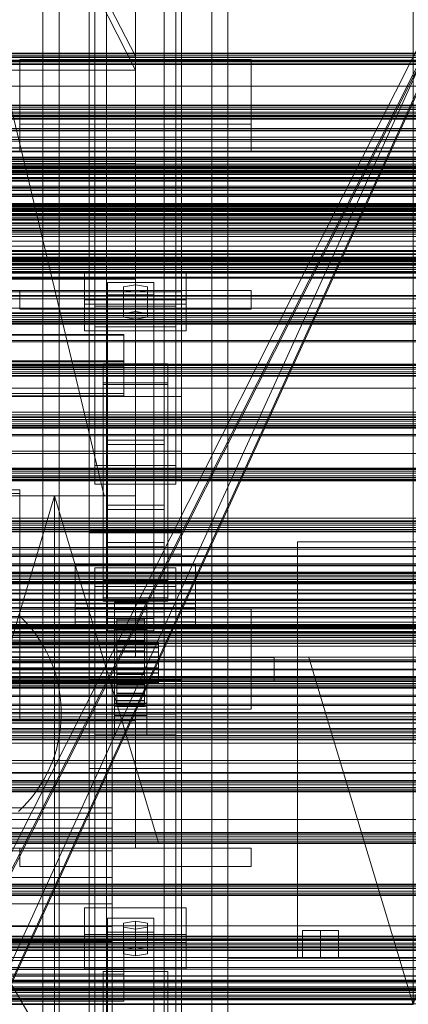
# Model space of a CAD drawing. Header units: millimetres. Extents: x -4738 to 65662, y -68080 to 6847.
# Tile 288 of 656: x 380 to 548, y -34900 to -34474. Entities that reach past the tile are written whole.
import ezdxf

# ---------------------------------------------------------------- set-up
doc = ezdxf.new("R2010")
doc.units = ezdxf.units.MM
for name, color, linetype, lineweight in [('COTAS_O', 1, 'Continuous', 0), ('COTAS_P', 1, 'Continuous', 0), ('frontal_briquetadora', 7, 'Continuous', 0), ('frontal_C01', 7, 'Continuous', 0), ('frontal_C02', 7, 'Continuous', 0), ('frontal_C03', 7, 'Continuous', 0), ('frontal_C05', 7, 'Continuous', 0), ('frontal_mezcladora', 7, 'Continuous', 0), ('frontal_secador', 7, 'Continuous', 0), ('frontal_tolva', 7, 'Continuous', 0), ('frontal_tolva-C01', 7, 'Continuous', 0)]:
    doc.layers.add(name, color=color, linetype=linetype, lineweight=lineweight)
doc.dimstyles.new('R19_100', dxfattribs={"dimtxt": 250, "dimasz": 150, "dimexe": 150, "dimexo": 80, "dimgap": 100, "dimtad": 1, "dimtih": 1, "dimtoh": 1, "dimdsep": 46, "dimcen": 0.09, "dimadec": 0, "dimazin": 0, "dimtfac": 1, "dimtdec": 4, "dimtofl": 0, "dimtmove": 0, "dimatfit": 3, "dimfxl": 1, "dimtolj": 1, "dimtzin": 0, "dimarcsym": 0})

# ---------------------------------------------------------------- blocks, each defined once
blk = doc.blocks.new('DIM_R30_49')
at = {"layer": 'COTAS_P'}
for p, q in [((-150, -32300), (550, -32300)), ((550, -32300), (505, -32450)), ((550, -34900), (550, -32300)), ((550, -32300), (595, -32450)), ((550, -34900), (505, -34750)), ((550, -34900), (595, -34750)), ((-150, -34900), (550, -34900))]:
    blk.add_line(p, q, dxfattribs=at)
blk.add_text('2600 P', height=250, rotation=90, dxfattribs=at).set_placement((450, -33600))
blk = doc.blocks.new('DIM_R30_52')
at = {"layer": 'COTAS_O'}
for p, q in [((-650, -34200), (-500, -34155)), ((650, -34200), (500, -34155)), ((-650, -34900), (-650, -34200)), ((-650, -34200), (650, -34200)), ((-650, -34200), (-500, -34245)), ((650, -34200), (500, -34245)), ((650, -34900), (650, -34200))]:
    blk.add_line(p, q, dxfattribs=at)
blk.add_text('1300 O', height=250, dxfattribs=at).set_placement((0, -34100))
blk = doc.blocks.new('DIM_R30_57')
at = {"layer": 'COTAS_P'}
for p, q in [((-305, -34680), (395, -34680)), ((395, -34680), (350, -34830)), ((395, -36000), (395, -34680)), ((395, -34680), (440, -34830)), ((395, -36000), (350, -35850)), ((395, -36000), (440, -35850)), ((-305, -36000), (395, -36000))]:
    blk.add_line(p, q, dxfattribs=at)
blk.add_text('1320 P', height=250, rotation=90, dxfattribs=at).set_placement((295, -35340))

msp = doc.modelspace()

# ---------------------------------------------------------------- linework, layer by layer
at = {"layer": 'frontal_briquetadora'}
for p, q in [((210, -33820), (416.55, -34680)), ((430, -34680), (430, -33820)), ((210, -34060), (430, -34490)), ((210, -34060), (430, -34496)), ((430, -34060), (430, -34490)), ((430, -34060), (430, -34496)), ((430, -34680), (430, -34260)), ((430, -34496), (430, -34260)), ((430, -34680), (430, -34305)), ((430, -34305), (430, -34496)), ((430, -34471), (430, -34680)), ((430, -34471), (430, -34496)), ((430, -34490), (210, -34490)), ((210, -34496), (430, -34496)), ((430, -34496), (430, -34680)), ((210, -34680), (416.55, -34680)), ((210, -34680), (430, -34680)), ((320, -34680), (430, -34680)), ((416.55, -34680), (430, -34680)), ((430, -34736), (430, -34680)), ((210, -34736), (430, -34736)), ((320, -34736), (430, -34736)), ((430, -34750), (430, -34736)), ((430, -34750), (490, -34750)), ((490, -34760), (490, -34750)), ((-490, -34760), (490, -34760)), ((320, -34760), (490, -34760)), ((410, -34760), (420, -34760)), ((410, -34940), (410, -34760)), ((420, -34940), (420, -34760))]:
    msp.add_line(p, q, dxfattribs=at)
at = {"layer": 'frontal_C01'}
for p, q in [((417.5, -34657.873), (417.5, -34055.074)), ((442.5, -34055.074), (442.5, -34657.873)), ((417.5, -34684.054), (417.5, -34081.254)), ((442.5, -34684.054), (442.5, -34081.254)), ((410, -34646.889), (410, -34323.351)), ((450, -34323.351), (450, -34646.889)), ((410, -34695.038), (410, -34371.499)), ((410, -34695.982), (410, -34372.443)), ((450, -34695.038), (450, -34371.499)), ((450, -34372.443), (450, -34695.982)), ((412.5, -34666.919), (412.5, -34387.659)), ((447.5, -34387.659), (447.5, -34666.919)), ((412.5, -34675.008), (412.5, -34395.747)), ((447.5, -34675.008), (447.5, -34395.747)), ((410, -34734.501), (410, -34410.962)), ((450, -34734.501), (450, -34410.962)), ((380, -34519.343), (380, -34491.345)), ((380, -34491.345), (480, -34491.345)), ((380, -34531.343), (380, -34491.345)), ((480, -34491.345), (480, -34519.343)), ((480, -34491.345), (480, -34531.343)), ((480, -34519.343), (380, -34519.343)), ((380, -34519.343), (380, -34531.343)), ((480, -34531.343), (480, -34519.343)), ((430, -34531.343), (-430, -34531.343)), ((380, -34531.343), (480, -34531.343)), ((430, -34531.343), (430, -34536.343)), ((430, -34536.343), (-430, -34536.343)), ((430, -34536.343), (430, -34586.343)), ((446.358, -35009.677), (186.358, -34569.677)), ((430, -34586.343), (-430, -34586.343)), ((408, -34597.189), (408, -34583.709)), ((408, -34583.709), (452, -34583.709)), ((408, -34595.264), (408, -34583.709)), ((430, -34586.343), (430, -34591.343)), ((452, -34583.709), (452, -34597.189)), ((452, -34583.709), (452, -34595.264)), ((418, -34593.145), (418, -34587.753)), ((418, -34587.753), (438, -34587.753)), ((418, -34733.054), (418, -34587.753)), ((430, -34588.831), (424.804, -34589.64)), ((424.804, -34589.64), (424.804, -34591.258)), ((424.804, -34601.196), (424.804, -34589.64)), ((435.196, -34589.64), (430, -34588.831)), ((430, -34600.387), (430, -34588.831)), ((435.196, -34591.258), (435.196, -34589.64)), ((435.196, -34601.196), (435.196, -34589.64)), ((438, -34587.753), (438, -34593.145)), ((438, -34587.753), (438, -34733.054)), ((430, -34591.343), (-430, -34591.343)), ((380, -34591.343), (480, -34591.343)), ((380, -34599.343), (380, -34591.343)), ((438, -34593.145), (418, -34593.145)), ((418, -34593.145), (418, -34738.446)), ((424.804, -34591.258), (430, -34592.067)), ((424.804, -34602.813), (424.804, -34591.258)), ((430, -34592.067), (435.196, -34591.258)), ((430, -34592.067), (430, -34603.622)), ((435.196, -34602.813), (435.196, -34591.258)), ((438, -34738.446), (438, -34593.145)), ((480, -34599.343), (480, -34591.343)), ((452, -34595.264), (408, -34595.264)), ((408, -34595.264), (408, -34608.745)), ((452, -34597.189), (408, -34597.189)), ((408, -34597.189), (408, -34608.745)), ((452, -34608.745), (452, -34595.264)), ((452, -34608.745), (452, -34597.189)), ((380, -34599.343), (480, -34599.343)), ((390, -34599.343), (397, -34599.343)), ((390, -35975), (390, -34599.343)), ((397, -35975), (397, -34599.343)), ((397, -34599.343), (463, -34599.343)), ((424.804, -34601.196), (430, -34600.387)), ((424.804, -34602.813), (424.804, -34601.196)), ((430, -34603.622), (424.804, -34602.813)), ((430, -34600.387), (435.196, -34601.196)), ((435.196, -34602.813), (430, -34603.622)), ((435.196, -34601.196), (435.196, -34602.813)), ((463, -34599.343), (470, -34599.343)), ((463, -35975), (463, -34599.343)), ((470, -35975), (470, -34599.343)), ((-425, -34610.606), (425, -34610.606)), ((408, -34608.745), (452, -34608.745)), ((425, -34610.606), (425, -34624.302)), ((425, -34610.606), (425, -34622.162)), ((425, -34622.162), (-425, -34622.162)), ((425, -34624.302), (-425, -34624.302)), ((416, -34631.128), (416, -34623.04)), ((416, -34623.04), (444, -34623.04)), ((416, -34716.011), (416, -34623.04)), ((425, -34635.858), (425, -34622.162)), ((425, -34635.858), (425, -34624.302)), ((444, -34623.04), (444, -34631.128)), ((444, -34623.04), (444, -34716.011)), ((444, -34631.128), (416, -34631.128)), ((416, -34631.128), (416, -34724.099)), ((444, -34724.099), (444, -34631.128)), ((-425, -34635.858), (425, -34635.858)), ((450, -34646.889), (410, -34646.889)), ((410, -34646.889), (410, -34695.038)), ((410, -34970.428), (410, -34646.889)), ((450, -34695.038), (450, -34646.889)), ((450, -34646.889), (450, -34970.428)), ((442.5, -34655.973), (417.5, -34655.973)), ((417.5, -34655.973), (417.5, -34685.954)), ((417.5, -34700.251), (417.5, -34655.973)), ((417.5, -34684.054), (417.5, -34657.873)), ((417.5, -34657.873), (442.5, -34657.873)), ((442.5, -34685.954), (442.5, -34655.973)), ((442.5, -34655.973), (442.5, -34700.251)), ((442.5, -34657.873), (442.5, -34684.054)), ((-450, -34660.756), (450, -34660.756)), ((450, -34660.756), (450, -34671.541)), ((450, -34660.756), (450, -34694.46)), ((447.5, -34666.919), (412.5, -34666.919)), ((412.5, -34666.919), (412.5, -34675.008)), ((447.5, -34675.008), (447.5, -34666.919)), ((450, -34671.541), (-450, -34671.541)), ((450, -34705.245), (450, -34671.541)), ((412.5, -34675.008), (447.5, -34675.008)), ((442.5, -34684.054), (417.5, -34684.054)), ((417.5, -34685.954), (442.5, -34685.954)), ((417.5, -34730.232), (417.5, -34685.954)), ((442.5, -34730.232), (442.5, -34685.954)), ((450, -34694.46), (-450, -34694.46)), ((410, -34695.038), (450, -34695.038)), ((410, -35018.576), (410, -34695.038)), ((450, -34695.982), (410, -34695.982)), ((410, -34695.982), (410, -34734.501)), ((410, -35019.521), (410, -34695.982)), ((450, -34705.245), (450, -34694.46)), ((450, -35018.576), (450, -34695.038)), ((450, -34734.501), (450, -34695.982)), ((450, -34695.982), (450, -35019.521)), ((417.5, -34730.232), (417.5, -34700.251)), ((417.5, -34700.251), (442.5, -34700.251)), ((442.5, -34700.251), (442.5, -34730.232)), ((-450, -34705.245), (450, -34705.245)), ((442.5, -34702.151), (417.5, -34702.151)), ((417.5, -34702.151), (417.5, -34728.332)), ((417.5, -35304.951), (417.5, -34702.151)), ((442.5, -34728.332), (442.5, -34702.151)), ((442.5, -34702.151), (442.5, -35304.951)), ((404, -34726.757), (404, -34709.501)), ((404, -34709.501), (456, -34709.501)), ((404, -34717.205), (404, -34709.501)), ((456, -34709.501), (456, -34726.757)), ((456, -34709.501), (456, -34717.205)), ((412.5, -34719.286), (412.5, -34711.197)), ((412.5, -34711.197), (447.5, -34711.197)), ((412.5, -34990.458), (412.5, -34711.197)), ((447.5, -34711.197), (447.5, -34719.286)), ((447.5, -34711.197), (447.5, -34990.458)), ((456, -34717.205), (404, -34717.205)), ((404, -34717.205), (404, -34734.46)), ((444, -34716.011), (416, -34716.011)), ((416, -34716.011), (416, -34724.099)), ((444, -34724.099), (444, -34716.011)), ((456, -34734.46), (456, -34717.205)), ((447.5, -34719.286), (412.5, -34719.286)), ((412.5, -34998.546), (412.5, -34719.286)), ((447.5, -34998.546), (447.5, -34719.286)), ((456, -34726.757), (404, -34726.757)), ((404, -34726.757), (404, -34734.46)), ((416, -34724.099), (444, -34724.099)), ((421, -34729.202), (421, -34725.966)), ((421, -34725.966), (435, -34725.966)), ((421, -34766.411), (421, -34725.966)), ((435, -34725.966), (435, -34729.202)), ((435, -34725.966), (435, -34766.411)), ((456, -34734.46), (456, -34726.757)), ((417.5, -34728.332), (442.5, -34728.332)), ((417.5, -35331.131), (417.5, -34728.332)), ((442.5, -34730.232), (417.5, -34730.232)), ((435, -34729.202), (421, -34729.202)), ((421, -34729.202), (421, -34769.646)), ((435, -34769.646), (435, -34729.202)), ((442.5, -35331.131), (442.5, -34728.332)), ((404, -34734.46), (456, -34734.46)), ((410, -34734.501), (450, -34734.501)), ((410, -35058.04), (410, -34734.501)), ((438, -34733.054), (418, -34733.054)), ((418, -34733.054), (418, -34738.446)), ((421, -34737.829), (421, -34734.594)), ((421, -34734.594), (435, -34734.594)), ((421, -34775.039), (421, -34734.594)), ((422, -34743.121), (422, -34733.121)), ((422, -34733.121), (422, -34733.714)), ((422, -34733.121), (434, -34733.121)), ((422, -34733.824), (422, -34733.121)), ((422, -34743.401), (422, -34733.714)), ((422, -34733.714), (422, -34735.56)), ((422, -34733.714), (434, -34733.714)), ((422, -34743.453), (422, -34733.824)), ((422, -34733.824), (434, -34733.824)), ((422, -34735.773), (422, -34733.824)), ((434, -34733.714), (434, -34733.121)), ((434, -34733.121), (434, -34743.121)), ((434, -34733.121), (434, -34733.824)), ((434, -34735.56), (434, -34733.714)), ((434, -34733.714), (434, -34743.401)), ((434, -34733.824), (434, -34743.453)), ((434, -34733.824), (434, -34735.773)), ((435, -34734.594), (435, -34737.829)), ((435, -34734.594), (435, -34775.039)), ((438, -34738.446), (438, -34733.054)), ((450, -35058.04), (450, -34734.501)), ((418, -34738.446), (438, -34738.446)), ((435, -34737.829), (421, -34737.829)), ((421, -34737.829), (421, -34778.274)), ((422, -34744.276), (422, -34735.56)), ((422, -34735.56), (422, -34738.536)), ((422, -34735.56), (434, -34735.56)), ((422, -34744.377), (422, -34735.773)), ((422, -34735.773), (434, -34735.773)), ((422, -34738.836), (422, -34735.773)), ((422, -34745.685), (422, -34738.536)), ((422, -34738.536), (422, -34742.437)), ((422, -34738.536), (434, -34738.536)), ((422, -34745.828), (422, -34738.836)), ((422, -34738.836), (434, -34738.836)), ((422, -34742.805), (422, -34738.836)), ((434, -34738.536), (434, -34735.56)), ((434, -34735.56), (434, -34744.276)), ((434, -34735.773), (434, -34744.377)), ((434, -34735.773), (434, -34738.836)), ((434, -34742.437), (434, -34738.536)), ((434, -34738.536), (434, -34745.685)), ((434, -34738.836), (434, -34745.828)), ((434, -34738.836), (434, -34742.805)), ((435, -34778.274), (435, -34737.829)), ((-440, -34743.121), (440, -34743.121)), ((-440, -34743.401), (440, -34743.401)), ((-440, -34743.453), (440, -34743.453)), ((422, -34747.533), (422, -34742.437)), ((422, -34742.437), (422, -34746.997)), ((422, -34742.437), (434, -34742.437)), ((422, -34747.708), (422, -34742.805)), ((422, -34742.805), (434, -34742.805)), ((422, -34747.408), (422, -34742.805)), ((422, -34743.401), (422, -34743.121)), ((434, -34743.121), (422, -34743.121)), ((422, -34743.121), (422, -34743.453)), ((422, -34744.276), (422, -34743.401)), ((434, -34743.401), (422, -34743.401)), ((434, -34743.453), (422, -34743.453)), ((422, -34743.453), (422, -34744.377)), ((434, -34746.997), (434, -34742.437)), ((434, -34742.437), (434, -34747.533)), ((434, -34742.805), (434, -34747.708)), ((434, -34742.805), (434, -34747.408)), ((434, -34743.121), (434, -34743.401)), ((434, -34743.453), (434, -34743.121)), ((434, -34743.401), (434, -34744.276)), ((434, -34744.377), (434, -34743.453)), ((440, -34743.401), (440, -34743.121)), ((440, -34743.121), (440, -34743.453)), ((440, -34744.276), (440, -34743.401)), ((440, -34743.453), (440, -34744.377)), ((-440, -34744.276), (440, -34744.276)), ((-440, -34744.377), (440, -34744.377)), ((-440, -34745.685), (440, -34745.685)), ((-440, -34745.828), (440, -34745.828)), ((-440, -34747.533), (440, -34747.533)), ((-440, -34747.708), (440, -34747.708)), ((422, -34745.685), (422, -34744.276)), ((434, -34744.276), (422, -34744.276)), ((434, -34744.377), (422, -34744.377)), ((422, -34744.377), (422, -34745.828)), ((422, -34747.533), (422, -34745.685)), ((434, -34745.685), (422, -34745.685)), ((434, -34745.828), (422, -34745.828)), ((422, -34745.828), (422, -34747.708)), ((422, -34746.997), (422, -34749.694)), ((434, -34746.997), (422, -34746.997)), ((422, -34746.997), (422, -34751.907)), ((422, -34749.888), (422, -34747.408)), ((422, -34747.408), (434, -34747.408)), ((422, -34752.333), (422, -34747.408)), ((422, -34749.694), (422, -34747.533)), ((434, -34747.533), (422, -34747.533)), ((434, -34747.708), (422, -34747.708)), ((422, -34747.708), (422, -34749.888)), ((434, -34744.276), (434, -34745.685)), ((434, -34745.828), (434, -34744.377)), ((434, -34745.685), (434, -34747.533)), ((434, -34747.708), (434, -34745.828)), ((434, -34749.694), (434, -34746.997)), ((434, -34751.907), (434, -34746.997)), ((434, -34747.408), (434, -34749.888)), ((434, -34747.408), (434, -34752.333)), ((434, -34747.533), (434, -34749.694)), ((434, -34749.888), (434, -34747.708)), ((440, -34745.685), (440, -34744.276)), ((440, -34744.377), (440, -34745.828)), ((440, -34747.533), (440, -34745.685)), ((440, -34745.828), (440, -34747.708)), ((440, -34749.694), (440, -34747.533)), ((440, -34747.708), (440, -34749.888)), ((440, -34749.694), (-440, -34749.694)), ((-440, -34749.888), (440, -34749.888)), ((-440, -34752.019), (440, -34752.019)), ((-440, -34752.221), (440, -34752.221)), ((422, -34749.694), (434, -34749.694)), ((422, -34752.019), (422, -34749.694)), ((434, -34749.888), (422, -34749.888)), ((422, -34749.888), (422, -34752.221)), ((422, -34752.019), (422, -34751.907)), ((422, -34751.907), (422, -34756.832)), ((422, -34751.907), (434, -34751.907)), ((422, -34754.352), (422, -34752.019)), ((434, -34752.019), (422, -34752.019)), ((422, -34752.221), (422, -34752.333)), ((434, -34752.221), (422, -34752.221)), ((422, -34752.221), (422, -34754.547)), ((422, -34752.333), (434, -34752.333)), ((422, -34757.243), (422, -34752.333)), ((434, -34749.694), (434, -34752.019)), ((434, -34752.221), (434, -34749.888)), ((434, -34756.832), (434, -34751.907)), ((434, -34751.907), (434, -34752.019)), ((434, -34752.019), (434, -34754.352)), ((434, -34752.333), (434, -34752.221)), ((434, -34754.547), (434, -34752.221)), ((434, -34752.333), (434, -34757.243)), ((440, -34752.019), (440, -34749.694)), ((440, -34749.888), (440, -34752.221)), ((440, -34754.352), (440, -34752.019)), ((440, -34752.221), (440, -34754.547)), ((-440, -34754.352), (440, -34754.352)), ((-440, -34754.547), (440, -34754.547)), ((-440, -34756.533), (440, -34756.533)), ((-440, -34756.707), (440, -34756.707)), ((422, -34756.533), (422, -34754.352)), ((422, -34754.352), (422, -34756.832)), ((434, -34754.352), (422, -34754.352)), ((422, -34754.547), (422, -34757.243)), ((434, -34754.547), (422, -34754.547)), ((422, -34754.547), (422, -34756.707)), ((422, -34758.412), (422, -34756.533)), ((422, -34756.533), (422, -34761.435)), ((434, -34756.533), (422, -34756.533)), ((422, -34756.707), (422, -34761.804)), ((434, -34756.707), (422, -34756.707)), ((422, -34756.707), (422, -34758.555)), ((434, -34756.832), (434, -34754.352)), ((434, -34754.352), (434, -34756.533)), ((434, -34757.243), (434, -34754.547)), ((434, -34756.707), (434, -34754.547)), ((434, -34761.435), (434, -34756.533)), ((434, -34756.533), (434, -34758.412)), ((434, -34761.804), (434, -34756.707)), ((434, -34758.555), (434, -34756.707)), ((440, -34756.533), (440, -34754.352)), ((440, -34754.547), (440, -34756.707)), ((440, -34758.412), (440, -34756.533)), ((440, -34756.707), (440, -34758.555)), ((-440, -34758.412), (440, -34758.412)), ((-440, -34758.555), (440, -34758.555)), ((-440, -34759.864), (440, -34759.864)), ((-440, -34759.964), (440, -34759.964)), ((-440, -34760.787), (440, -34760.787)), ((-440, -34760.839), (440, -34760.839)), ((422, -34756.832), (422, -34761.435)), ((422, -34756.832), (434, -34756.832)), ((422, -34757.243), (434, -34757.243)), ((422, -34761.804), (422, -34757.243)), ((422, -34759.864), (422, -34758.412)), ((422, -34758.412), (422, -34765.404)), ((434, -34758.412), (422, -34758.412)), ((422, -34758.555), (422, -34765.705)), ((434, -34758.555), (422, -34758.555)), ((422, -34758.555), (422, -34759.964)), ((422, -34760.787), (422, -34759.864)), ((422, -34759.864), (422, -34768.467)), ((434, -34759.864), (422, -34759.864)), ((422, -34759.964), (422, -34768.68)), ((434, -34759.964), (422, -34759.964)), ((422, -34759.964), (422, -34760.839)), ((422, -34761.12), (422, -34760.787)), ((422, -34760.787), (422, -34770.417)), ((434, -34760.787), (422, -34760.787)), ((422, -34760.839), (422, -34770.527)), ((434, -34760.839), (422, -34760.839)), ((422, -34760.839), (422, -34761.12)), ((434, -34761.435), (434, -34756.832)), ((434, -34757.243), (434, -34761.804)), ((434, -34765.404), (434, -34758.412)), ((434, -34758.412), (434, -34759.864)), ((434, -34765.705), (434, -34758.555)), ((434, -34759.964), (434, -34758.555)), ((434, -34768.467), (434, -34759.864)), ((434, -34759.864), (434, -34760.787)), ((434, -34768.68), (434, -34759.964)), ((434, -34760.839), (434, -34759.964)), ((434, -34770.417), (434, -34760.787)), ((434, -34760.787), (434, -34761.12)), ((434, -34770.527), (434, -34760.839)), ((434, -34761.12), (434, -34760.839)), ((440, -34759.864), (440, -34758.412)), ((440, -34758.555), (440, -34759.964)), ((440, -34760.787), (440, -34759.864)), ((440, -34759.964), (440, -34760.839)), ((440, -34761.12), (440, -34760.787)), ((440, -34760.839), (440, -34761.12)), ((-440, -34761.12), (440, -34761.12)), ((421, -34775.655), (421, -34763.252)), ((421, -34763.252), (435, -34763.252)), ((421, -34770.956), (421, -34763.252)), ((422, -34761.12), (422, -34771.119)), ((434, -34761.12), (422, -34761.12)), ((422, -34761.435), (422, -34765.404)), ((422, -34761.435), (434, -34761.435)), ((422, -34761.804), (434, -34761.804)), ((422, -34765.705), (422, -34761.804)), ((434, -34771.119), (434, -34761.12)), ((434, -34765.404), (434, -34761.435)), ((434, -34761.804), (434, -34765.705)), ((435, -34763.252), (435, -34775.655)), ((435, -34763.252), (435, -34770.956)), ((435, -34766.411), (421, -34766.411)), ((421, -34766.411), (421, -34769.646)), ((422, -34765.404), (422, -34768.467)), ((422, -34765.404), (434, -34765.404)), ((422, -34765.705), (434, -34765.705)), ((422, -34768.68), (422, -34765.705)), ((422, -34768.467), (422, -34770.417)), ((422, -34768.467), (434, -34768.467)), ((422, -34768.68), (434, -34768.68)), ((422, -34770.527), (422, -34768.68)), ((434, -34768.467), (434, -34765.404)), ((434, -34765.705), (434, -34768.68)), ((434, -34770.417), (434, -34768.467)), ((434, -34768.68), (434, -34770.527)), ((435, -34769.646), (435, -34766.411)), ((421, -34769.646), (435, -34769.646)), ((435, -34770.956), (421, -34770.956)), ((421, -34770.956), (421, -34783.358)), ((422, -34770.417), (422, -34771.119)), ((422, -34770.417), (434, -34770.417)), ((422, -34770.527), (434, -34770.527)), ((422, -34771.119), (422, -34770.527)), ((422, -34771.119), (434, -34771.119)), ((434, -34771.119), (434, -34770.417)), ((434, -34770.527), (434, -34771.119)), ((435, -34783.358), (435, -34770.956)), ((435, -34775.039), (421, -34775.039)), ((421, -34775.039), (421, -34778.274)), ((435, -34775.655), (421, -34775.655)), ((421, -34775.655), (421, -34783.358)), ((435, -34778.274), (435, -34775.039)), ((435, -34783.358), (435, -34775.655)), ((421, -34778.274), (435, -34778.274)), ((421, -34783.358), (435, -34783.358)), ((-425, -34873.219), (425, -34873.219)), ((425, -34873.219), (425, -34886.916)), ((425, -34873.219), (425, -34884.775)), ((425, -34884.775), (-425, -34884.775)), ((425, -34886.916), (-425, -34886.916)), ((416, -34893.741), (416, -34885.653)), ((416, -34885.653), (444, -34885.653)), ((416, -34980.234), (416, -34885.653)), ((425, -34898.471), (425, -34884.775)), ((425, -34898.471), (425, -34886.916)), ((444, -34885.653), (444, -34893.741)), ((444, -34885.653), (444, -34980.234)), ((444, -34893.741), (416, -34893.741)), ((416, -34893.741), (416, -34988.322)), ((444, -34988.322), (444, -34893.741)), ((-425, -34898.471), (425, -34898.471))]:
    msp.add_line(p, q, dxfattribs=at)
at = {"layer": 'frontal_C02'}
for p, q in [((390, -35975), (390, -33530.372)), ((397, -35975), (397, -33530.372)), ((463, -35975), (463, -33530.372)), ((470, -35975), (470, -33530.372)), ((390, -35975), (390, -34035.57)), ((397, -35975), (397, -34035.57)), ((463, -35975), (463, -34035.57)), ((470, -35975), (470, -34035.57)), ((410, -34578.704), (410, -34221.042)), ((450, -34221.042), (450, -34578.704)), ((410, -34626.431), (410, -34268.769)), ((450, -34626.431), (450, -34268.769)), ((410, -34759.774), (410, -34402.112)), ((450, -34402.112), (450, -34759.774)), ((417.5, -34946.786), (417.5, -34407.76)), ((442.5, -34407.76), (442.5, -34946.786)), ((412.5, -34598.096), (412.5, -34416.732)), ((447.5, -34416.732), (447.5, -34598.096)), ((412.5, -34607.038), (412.5, -34425.674)), ((447.5, -34607.038), (447.5, -34425.674)), ((417.5, -34973.672), (417.5, -34434.646)), ((442.5, -34973.672), (442.5, -34434.646)), ((410, -34797.956), (410, -34440.294)), ((450, -34797.956), (450, -34440.294)), ((450, -34578.704), (410, -34578.704)), ((410, -34578.704), (410, -34626.431)), ((410, -34936.365), (410, -34578.704)), ((450, -34626.431), (450, -34578.704)), ((450, -34578.704), (450, -34936.365)), ((-450, -34591.833), (450, -34591.833)), ((450, -34591.833), (450, -34603.756)), ((450, -34591.833), (450, -34625.243)), ((447.5, -34598.096), (412.5, -34598.096)), ((412.5, -34598.096), (412.5, -34607.038)), ((447.5, -34607.038), (447.5, -34598.096)), ((450, -34603.756), (-450, -34603.756)), ((412.5, -34607.038), (447.5, -34607.038)), ((450, -34637.165), (450, -34603.756)), ((-425, -34610.274), (425, -34610.274)), ((425, -34610.274), (425, -34625.415)), ((425, -34610.274), (425, -34621.728)), ((425, -34621.728), (-425, -34621.728)), ((416, -34631.86), (416, -34622.919)), ((416, -34622.919), (444, -34622.919)), ((416, -34716.673), (416, -34622.919)), ((425, -34636.869), (425, -34621.728)), ((444, -34622.919), (444, -34631.86)), ((444, -34622.919), (444, -34716.673)), ((450, -34625.243), (-450, -34625.243)), ((425, -34625.415), (-425, -34625.415)), ((410, -34626.431), (450, -34626.431)), ((410, -34984.093), (410, -34626.431)), ((425, -34636.869), (425, -34625.415)), ((450, -34637.165), (450, -34625.243)), ((450, -34984.093), (450, -34626.431)), ((444, -34631.86), (416, -34631.86)), ((416, -34631.86), (416, -34725.615)), ((444, -34725.615), (444, -34631.86)), ((-450, -34637.165), (450, -34637.165)), ((-425, -34636.869), (425, -34636.869)), ((404, -34728.772), (404, -34709.697)), ((404, -34709.697), (456, -34709.697)), ((404, -34717.334), (404, -34709.697)), ((456, -34709.697), (456, -34728.772)), ((456, -34709.697), (456, -34717.334)), ((456, -34717.334), (404, -34717.334)), ((404, -34717.334), (404, -34736.409)), ((444, -34716.673), (416, -34716.673)), ((416, -34716.673), (416, -34725.615)), ((444, -34725.615), (444, -34716.673)), ((456, -34736.409), (456, -34717.334)), ((416, -34725.615), (444, -34725.615)), ((380, -34760.309), (380, -34729.085)), ((380, -34729.085), (480, -34729.085)), ((380, -34772.309), (380, -34729.085)), ((456, -34728.772), (404, -34728.772)), ((404, -34728.772), (404, -34736.409)), ((456, -34736.409), (456, -34728.772)), ((480, -34729.085), (480, -34760.309)), ((480, -34729.085), (480, -34772.309)), ((404, -34736.409), (456, -34736.409)), ((480, -34760.309), (380, -34760.309)), ((380, -34760.309), (380, -34772.309)), ((450, -34759.774), (410, -34759.774)), ((410, -34759.774), (410, -34797.956)), ((410, -35117.436), (410, -34759.774)), ((450, -34797.956), (450, -34759.774)), ((450, -34759.774), (450, -35117.436)), ((480, -34772.309), (480, -34760.309)), ((430, -34772.309), (-430, -34772.309)), ((380, -34772.309), (480, -34772.309)), ((430, -34772.309), (430, -34777.309)), ((430, -34777.309), (-430, -34777.309)), ((412.5, -34783.336), (412.5, -34774.394)), ((412.5, -34774.394), (447.5, -34774.394)), ((412.5, -34955.758), (412.5, -34774.394)), ((430, -34777.309), (430, -34827.309)), ((447.5, -34774.394), (447.5, -34783.336)), ((447.5, -34774.394), (447.5, -34955.758)), ((447.5, -34783.336), (412.5, -34783.336)), ((412.5, -34964.7), (412.5, -34783.336)), ((447.5, -34964.7), (447.5, -34783.336)), ((410, -34797.956), (450, -34797.956)), ((410, -35155.618), (410, -34797.956)), ((450, -35155.618), (450, -34797.956)), ((430, -34827.309), (-430, -34827.309)), ((430, -34827.309), (430, -34832.309)), ((430, -34832.309), (-430, -34832.309)), ((380, -34832.309), (480, -34832.309)), ((380, -34840.309), (380, -34832.309)), ((480, -34840.309), (480, -34832.309)), ((380, -34840.309), (480, -34840.309)), ((390, -34840.309), (397, -34840.309)), ((390, -35975), (390, -34840.309)), ((397, -35975), (397, -34840.309)), ((397, -34840.309), (463, -34840.309)), ((463, -34840.309), (470, -34840.309)), ((463, -35975), (463, -34840.309)), ((470, -35975), (470, -34840.309)), ((408, -34873.121), (408, -34858.219)), ((408, -34858.219), (452, -34858.219)), ((408, -34869.673), (408, -34858.219)), ((452, -34858.219), (452, -34873.121)), ((452, -34858.219), (452, -34869.673)), ((418, -34868.65), (418, -34862.689)), ((418, -34862.689), (438, -34862.689)), ((418, -35009.912), (418, -34862.689)), ((438, -34862.689), (438, -34868.65)), ((438, -34862.689), (438, -35009.912)), ((430, -34863.882), (424.804, -34864.776)), ((424.804, -34864.776), (424.804, -34866.564)), ((424.804, -34876.23), (424.804, -34864.776)), ((424.804, -34866.564), (430, -34867.458)), ((424.804, -34878.019), (424.804, -34866.564)), ((435.196, -34864.776), (430, -34863.882)), ((430, -34875.336), (430, -34863.882)), ((430, -34867.458), (435.196, -34866.564)), ((430, -34867.458), (430, -34878.913)), ((435.196, -34866.564), (435.196, -34864.776)), ((435.196, -34876.23), (435.196, -34864.776)), ((435.196, -34878.019), (435.196, -34866.564)), ((452, -34869.673), (408, -34869.673)), ((408, -34869.673), (408, -34884.576)), ((438, -34868.65), (418, -34868.65)), ((418, -34868.65), (418, -35015.873)), ((438, -35015.873), (438, -34868.65)), ((452, -34884.576), (452, -34869.673)), ((452, -34873.121), (408, -34873.121)), ((408, -34873.121), (408, -34884.576)), ((424.804, -34876.23), (430, -34875.336)), ((430, -34875.336), (435.196, -34876.23)), ((452, -34884.576), (452, -34873.121)), ((424.804, -34878.019), (424.804, -34876.23)), ((430, -34878.913), (424.804, -34878.019)), ((435.196, -34878.019), (430, -34878.913)), ((435.196, -34876.23), (435.196, -34878.019)), ((408, -34884.576), (452, -34884.576))]:
    msp.add_line(p, q, dxfattribs=at)
at = {"layer": 'frontal_C03'}
for p, q in [((1250, -34488.678), (-1250, -34488.678)), ((1250, -34488.994), (-1250, -34488.994)), ((1250, -34489.788), (-1250, -34489.788)), ((-1250, -34490.552), (1250, -34490.552)), ((1250, -34491.675), (-1250, -34491.675)), ((1250, -34492.439), (-1250, -34492.439)), ((1250, -34493.233), (-1250, -34493.233)), ((1250, -34493.55), (-1250, -34493.55)), ((1250, -34511.135), (-1250, -34511.135)), ((1250, -34511.452), (-1250, -34511.452)), ((1250, -34512.246), (-1250, -34512.246)), ((-1250, -34513.01), (1250, -34513.01)), ((1250, -34514.133), (-1250, -34514.133)), ((1250, -34514.897), (-1250, -34514.897)), ((1250, -34515.691), (-1250, -34515.691)), ((1250, -34516.007), (-1250, -34516.007)), ((1250, -34516.796), (-1250, -34516.796)), ((1250, -34517.172), (-1250, -34517.172)), ((1250, -34521.224), (-1250, -34521.224)), ((1250, -34522.296), (-1250, -34522.296)), ((1250, -34529.782), (-1250, -34529.782)), ((1250, -34531.387), (-1250, -34531.387)), ((1250, -34533.593), (-1250, -34533.593)), ((1250, -34533.909), (-1250, -34533.909)), ((1250, -34534.703), (-1250, -34534.703)), ((1496, -34538.493), (-1496, -34538.493)), ((1496, -34538.61), (-1496, -34538.61)), ((-1250, -34535.467), (1250, -34535.467)), ((1250, -34536.59), (-1250, -34536.59)), ((1250, -34537.355), (-1250, -34537.355)), ((1250, -34538.149), (-1250, -34538.149)), ((1250, -34538.465), (-1250, -34538.465)), ((1496, -34539.876), (-1496, -34539.876)), ((1496, -34540.211), (-1496, -34540.211)), ((1496, -34542.551), (-1496, -34542.551)), ((1496, -34543.052), (-1496, -34543.052)), ((-1250, -34541.168), (1250, -34541.168)), ((1250, -34543.061), (-1250, -34543.061)), ((-1496, -34546.109), (1496, -34546.109)), ((1496, -34546.701), (-1496, -34546.701)), ((1496, -34550.009), (-1496, -34550.009)), ((1496, -34550.601), (-1496, -34550.601)), ((1496, -34553.657), (-1496, -34553.657)), ((1496, -34554.159), (-1496, -34554.159)), ((1496, -34556.498), (-1496, -34556.498)), ((1250, -34553.649), (-1250, -34553.649)), ((1250, -34555.541), (-1250, -34555.541)), ((1250, -34556.05), (-1250, -34556.05)), ((1250, -34556.367), (-1250, -34556.367)), ((1496, -34556.833), (-1496, -34556.833)), ((1496, -34558.099), (-1496, -34558.099)), ((1496, -34558.217), (-1496, -34558.217)), ((1250, -34557.161), (-1250, -34557.161)), ((-1250, -34557.925), (1250, -34557.925)), ((1250, -34559.048), (-1250, -34559.048)), ((1250, -34559.812), (-1250, -34559.812)), ((1250, -34560.606), (-1250, -34560.606)), ((1250, -34560.923), (-1250, -34560.923)), ((1250, -34565.323), (-1250, -34565.323)), ((1250, -34566.927), (-1250, -34566.927)), ((1250, -34574.414), (-1250, -34574.414)), ((1250, -34575.486), (-1250, -34575.486)), ((1250, -34578.508), (-1250, -34578.508)), ((1250, -34578.825), (-1250, -34578.825)), ((1250, -34579.537), (-1250, -34579.537)), ((1250, -34579.619), (-1250, -34579.619)), ((1250, -34579.914), (-1250, -34579.914)), ((-1250, -34580.383), (1250, -34580.383)), ((1250, -34581.506), (-1250, -34581.506)), ((1250, -34582.27), (-1250, -34582.27)), ((1250, -34583.064), (-1250, -34583.064)), ((1250, -34583.38), (-1250, -34583.38)), ((1250, -34600.966), (-1250, -34600.966)), ((1250, -34601.282), (-1250, -34601.282)), ((1250, -34602.076), (-1250, -34602.076)), ((-1250, -34602.84), (1250, -34602.84)), ((1250, -34603.963), (-1250, -34603.963)), ((1250, -34604.727), (-1250, -34604.727)), ((1250, -34605.521), (-1250, -34605.521)), ((1250, -34605.838), (-1250, -34605.838)), ((1250, -34623.423), (-1250, -34623.423)), ((1250, -34623.74), (-1250, -34623.74)), ((1250, -34624.534), (-1250, -34624.534)), ((-1250, -34625.298), (1250, -34625.298)), ((1250, -34626.421), (-1250, -34626.421)), ((1250, -34627.185), (-1250, -34627.185)), ((1250, -34627.979), (-1250, -34627.979)), ((1250, -34628.296), (-1250, -34628.296)), ((1250, -34645.881), (-1250, -34645.881)), ((1250, -34646.197), (-1250, -34646.197)), ((1250, -34646.991), (-1250, -34646.991)), ((-1250, -34647.756), (1250, -34647.756)), ((1250, -34648.879), (-1250, -34648.879)), ((1250, -34649.643), (-1250, -34649.643)), ((1250, -34650.437), (-1250, -34650.437)), ((1250, -34650.753), (-1250, -34650.753)), ((1250, -34668.339), (-1250, -34668.339)), ((1250, -34668.655), (-1250, -34668.655)), ((1250, -34669.449), (-1250, -34669.449)), ((-1250, -34670.213), (1250, -34670.213)), ((1250, -34671.336), (-1250, -34671.336)), ((1250, -34672.1), (-1250, -34672.1)), ((1250, -34672.894), (-1250, -34672.894)), ((1250, -34673.211), (-1250, -34673.211)), ((1250, -34690.796), (-1250, -34690.796)), ((1250, -34691.113), (-1250, -34691.113)), ((1250, -34691.907), (-1250, -34691.907)), ((-1250, -34692.671), (1250, -34692.671)), ((1250, -34693.794), (-1250, -34693.794)), ((1250, -34694.558), (-1250, -34694.558)), ((1250, -34695.352), (-1250, -34695.352)), ((1250, -34695.668), (-1250, -34695.668)), ((-1415, -34703.129), (1415, -34703.129)), ((1250, -34705.923), (-1250, -34705.923)), ((1250, -34706.217), (-1250, -34706.217)), ((1250, -34709.382), (-1250, -34709.382)), ((1250, -34710.22), (-1250, -34710.22)), ((1250, -34713.254), (-1250, -34713.254)), ((1250, -34713.57), (-1250, -34713.57)), ((1250, -34714.364), (-1250, -34714.364)), ((-1250, -34715.129), (1250, -34715.129)), ((1250, -34716.069), (-1250, -34716.069)), ((1250, -34716.251), (-1250, -34716.251)), ((1250, -34717.016), (-1250, -34717.016)), ((1250, -34717.322), (-1250, -34717.322)), ((1250, -34717.81), (-1250, -34717.81)), ((1250, -34718.126), (-1250, -34718.126)), ((1496, -34720.716), (-1496, -34720.716)), ((1496, -34720.834), (-1496, -34720.834)), ((1496, -34722.1), (-1496, -34722.1)), ((1496, -34722.435), (-1496, -34722.435)), ((1496, -34724.774), (-1496, -34724.774)), ((1496, -34725.276), (-1496, -34725.276)), ((-1250, -34724.964), (1250, -34724.964)), ((1250, -34726.443), (-1250, -34726.443)), ((-1496, -34728.332), (1496, -34728.332)), ((1496, -34728.924), (-1496, -34728.924)), ((1496, -34732.233), (-1496, -34732.233)), ((1496, -34732.824), (-1496, -34732.824)), ((1250, -34734.714), (-1250, -34734.714)), ((1496, -34735.881), (-1496, -34735.881)), ((1496, -34736.382), (-1496, -34736.382)), ((1496, -34738.722), (-1496, -34738.722)), ((1496, -34739.057), (-1496, -34739.057)), ((1250, -34735.711), (-1250, -34735.711)), ((1250, -34736.028), (-1250, -34736.028)), ((1250, -34736.193), (-1250, -34736.193)), ((1250, -34736.822), (-1250, -34736.822)), ((1250, -34736.881), (-1250, -34736.881)), ((1250, -34737.257), (-1250, -34737.257)), ((-1250, -34737.586), (1250, -34737.586)), ((1250, -34738.709), (-1250, -34738.709)), ((1250, -34739.473), (-1250, -34739.473)), ((1496, -34740.323), (-1496, -34740.323)), ((1496, -34740.44), (-1496, -34740.44)), ((-1415, -34743.129), (1415, -34743.129)), ((1250, -34740.267), (-1250, -34740.267)), ((1250, -34740.584), (-1250, -34740.584)), ((1250, -34741.309), (-1250, -34741.309)), ((1250, -34742.381), (-1250, -34742.381)), ((1250, -34743.834), (-1250, -34743.834)), ((1250, -34745.088), (-1250, -34745.088)), ((1250, -34749.867), (-1250, -34749.867)), ((1250, -34750.937), (-1250, -34750.937)), ((1250, -34751.472), (-1250, -34751.472)), ((1250, -34751.774), (-1250, -34751.774)), ((1250, -34754.94), (-1250, -34754.94)), ((1250, -34755.234), (-1250, -34755.234)), ((1496, -34758.577), (-1496, -34758.577)), ((1496, -34758.695), (-1496, -34758.695)), ((1496, -34759.961), (-1496, -34759.961)), ((1496, -34760.296), (-1496, -34760.296)), ((1250, -34758.169), (-1250, -34758.169)), ((1250, -34758.486), (-1250, -34758.486)), ((1250, -34759.28), (-1250, -34759.28)), ((-1250, -34760.044), (1250, -34760.044)), ((1496, -34762.636), (-1496, -34762.636)), ((1496, -34763.137), (-1496, -34763.137)), ((1250, -34761.167), (-1250, -34761.167)), ((-1250, -34761.253), (1250, -34761.253)), ((1250, -34761.931), (-1250, -34761.931)), ((1250, -34762.725), (-1250, -34762.725)), ((1250, -34763.041), (-1250, -34763.041)), ((1250, -34763.146), (-1250, -34763.146)), ((-1496, -34766.194), (1496, -34766.194)), ((1496, -34766.785), (-1496, -34766.785)), ((1496, -34770.094), (-1496, -34770.094)), ((1496, -34770.685), (-1496, -34770.685)), ((1496, -34773.742), (-1496, -34773.742)), ((1250, -34773.733), (-1250, -34773.733)), ((1496, -34774.244), (-1496, -34774.244)), ((1496, -34776.583), (-1496, -34776.583)), ((1496, -34776.918), (-1496, -34776.918)), ((1250, -34775.626), (-1250, -34775.626)), ((1496, -34778.184), (-1496, -34778.184)), ((1496, -34778.302), (-1496, -34778.302)), ((1250, -34780.627), (-1250, -34780.627)), ((1250, -34780.943), (-1250, -34780.943)), ((1250, -34781.737), (-1250, -34781.737)), ((-1250, -34782.501), (1250, -34782.501)), ((1250, -34783.624), (-1250, -34783.624)), ((1250, -34784.388), (-1250, -34784.388)), ((1250, -34785.182), (-1250, -34785.182)), ((1250, -34785.407), (-1250, -34785.407)), ((1250, -34785.499), (-1250, -34785.499)), ((1250, -34787.012), (-1250, -34787.012)), ((1250, -34794.498), (-1250, -34794.498)), ((1250, -34795.571), (-1250, -34795.571)), ((1250, -34799.622), (-1250, -34799.622)), ((1250, -34799.999), (-1250, -34799.999)), ((1250, -34803.084), (-1250, -34803.084)), ((1250, -34803.401), (-1250, -34803.401)), ((1250, -34804.195), (-1250, -34804.195)), ((-1250, -34804.959), (1250, -34804.959)), ((1250, -34806.082), (-1250, -34806.082)), ((1250, -34806.846), (-1250, -34806.846)), ((1250, -34807.64), (-1250, -34807.64)), ((1250, -34807.957), (-1250, -34807.957)), ((1250, -34825.542), (-1250, -34825.542)), ((1250, -34825.858), (-1250, -34825.858)), ((1250, -34826.652), (-1250, -34826.652)), ((-1250, -34827.417), (1250, -34827.417)), ((1250, -34828.54), (-1250, -34828.54)), ((1250, -34829.304), (-1250, -34829.304)), ((1250, -34830.098), (-1250, -34830.098)), ((1250, -34830.414), (-1250, -34830.414)), ((1250, -34848), (-1250, -34848)), ((1250, -34848.316), (-1250, -34848.316)), ((1250, -34849.11), (-1250, -34849.11)), ((-1250, -34849.874), (1250, -34849.874)), ((1250, -34850.997), (-1250, -34850.997)), ((1250, -34851.761), (-1250, -34851.761)), ((1250, -34852.555), (-1250, -34852.555)), ((1250, -34852.872), (-1250, -34852.872)), ((1250, -34870.457), (-1250, -34870.457)), ((1250, -34870.774), (-1250, -34870.774)), ((1250, -34871.568), (-1250, -34871.568)), ((-1250, -34872.332), (1250, -34872.332)), ((1250, -34873.455), (-1250, -34873.455)), ((1250, -34874.219), (-1250, -34874.219)), ((1250, -34875.013), (-1250, -34875.013)), ((1250, -34875.329), (-1250, -34875.329)), ((1250, -34892.915), (-1250, -34892.915)), ((1250, -34893.231), (-1250, -34893.231)), ((1250, -34894.025), (-1250, -34894.025)), ((-1250, -34894.79), (1250, -34894.79)), ((1250, -34895.912), (-1250, -34895.912)), ((1250, -34896.677), (-1250, -34896.677)), ((1250, -34897.471), (-1250, -34897.471)), ((1250, -34897.787), (-1250, -34897.787))]:
    msp.add_line(p, q, dxfattribs=at)
at = {"layer": 'frontal_C05'}
for p, q in [((300, -34677.5), (380, -34677.5)), ((300, -34679), (380, -34679)), ((378.5, -34679), (380, -34679)), ((380, -34679), (380, -34677.5)), ((380, -34777), (380, -34679)), ((379.45, -34731.483), (381.52, -34733.502)), ((381.52, -34733.502), (383.487, -34735.622)), ((383.487, -34735.622), (385.346, -34737.838)), ((385.346, -34737.838), (387.092, -34740.143)), ((387.092, -34740.143), (388.722, -34742.532)), ((388.722, -34742.532), (390.229, -34745)), ((390.229, -34745), (391.613, -34747.54)), ((391.613, -34747.54), (392.867, -34750.145)), ((395, -34746.5), (395, -34746.516)), ((395, -34746.516), (395, -34746.562)), ((395, -34746.562), (395, -34746.64)), ((395, -34746.64), (395, -34746.748)), ((395, -34746.748), (395, -34746.887)), ((395, -34746.887), (395, -34747.055)), ((395, -34747.055), (395, -34747.254)), ((395, -34747.254), (395, -34747.482)), ((395, -34747.482), (395, -34747.738)), ((395, -34747.738), (395, -34748.022)), ((395, -34748.022), (395, -34748.334)), ((392.867, -34750.145), (393.991, -34752.81)), ((395, -34748.334), (395, -34748.672)), ((395, -34748.672), (395, -34749.036)), ((395, -34749.036), (395, -34749.424)), ((395, -34749.424), (395, -34749.837)), ((395, -34749.837), (395, -34750.272)), ((395, -34750.272), (395, -34750.729)), ((395, -34750.729), (395, -34751.206)), ((395, -34751.206), (395, -34751.703)), ((395, -34751.703), (395, -34752.218)), ((395, -34752.218), (395, -34752.75)), ((393.991, -34752.81), (394.98, -34755.528)), ((394.98, -34755.528), (395.832, -34758.291)), ((395, -34752.75), (395, -34753.297)), ((395, -34753.297), (395, -34753.859)), ((395, -34753.859), (395, -34754.433)), ((395, -34754.433), (395, -34755.019)), ((395, -34755.019), (395, -34755.614)), ((395, -34755.617), (395, -34755.604)), ((395, -34755.614), (395, -34756.218)), ((395, -34755.638), (395, -34755.617)), ((395, -34755.667), (395, -34755.638)), ((395, -34755.705), (395, -34755.667)), ((395, -34755.751), (395, -34755.705)), ((395, -34755.805), (395, -34755.751)), ((395, -34755.867), (395, -34755.805)), ((395, -34755.937), (395, -34755.867)), ((395, -34756.014), (395, -34755.937)), ((395, -34756.099), (395, -34756.014)), ((395, -34756.191), (395, -34756.099)), ((395, -34756.29), (395, -34756.191)), ((395, -34756.218), (395, -34756.829)), ((395, -34756.395), (395, -34756.29)), ((395, -34756.508), (395, -34756.395)), ((395, -34756.626), (395, -34756.508)), ((395, -34756.75), (395, -34756.626)), ((395, -34756.88), (395, -34756.75)), ((395, -34756.829), (395, -34757.446)), ((395, -34757.015), (395, -34756.88)), ((395, -34757.155), (395, -34757.015)), ((395, -34757.3), (395, -34757.155)), ((395, -34757.449), (395, -34757.3)), ((395, -34757.446), (395, -34758.066)), ((395, -34757.602), (395, -34757.449)), ((395, -34757.758), (395, -34757.602)), ((395, -34757.917), (395, -34757.758)), ((395, -34758.079), (395, -34757.917)), ((395, -34758.066), (395, -34758.688)), ((395, -34758.243), (395, -34758.079)), ((395, -34758.41), (395, -34758.243)), ((395, -34758.577), (395, -34758.41)), ((395, -34758.746), (395, -34758.577)), ((395, -34758.688), (395, -34759.312)), ((395, -34758.915), (395, -34758.746)), ((395, -34759.085), (395, -34758.915)), ((395, -34759.254), (395, -34759.085)), ((395, -34759.423), (395, -34759.254)), ((395, -34759.312), (395, -34759.934)), ((395, -34759.59), (395, -34759.423)), ((395, -34759.757), (395, -34759.59)), ((395, -34759.921), (395, -34759.757)), ((395, -34760.083), (395, -34759.921)), ((395, -34759.934), (395, -34760.554)), ((395, -34760.242), (395, -34760.083)), ((395, -34760.398), (395, -34760.242)), ((395, -34760.551), (395, -34760.398)), ((395, -34760.7), (395, -34760.551)), ((395, -34760.554), (395, -34761.171)), ((395, -34760.845), (395, -34760.7)), ((395, -34760.985), (395, -34760.845)), ((395, -34761.12), (395, -34760.985)), ((395.832, -34758.291), (396.546, -34761.094)), ((395, -34761.25), (395, -34761.12)), ((395, -34761.171), (395, -34761.782)), ((395, -34761.374), (395, -34761.25)), ((395, -34761.492), (395, -34761.374)), ((395, -34761.605), (395, -34761.492)), ((395, -34761.71), (395, -34761.605)), ((395, -34761.809), (395, -34761.71)), ((395, -34761.782), (395, -34762.386)), ((395, -34761.901), (395, -34761.809)), ((395, -34761.986), (395, -34761.901)), ((395, -34762.063), (395, -34761.986)), ((395, -34762.133), (395, -34762.063)), ((395, -34762.195), (395, -34762.133)), ((395, -34762.249), (395, -34762.195)), ((395, -34762.295), (395, -34762.249)), ((395, -34762.333), (395, -34762.295)), ((395, -34762.362), (395, -34762.333)), ((395, -34762.383), (395, -34762.362)), ((395, -34762.396), (395, -34762.383)), ((395, -34762.386), (395, -34762.981)), ((395, -34762.981), (395, -34763.567)), ((395, -34763.567), (395, -34764.141)), ((395, -34764.141), (395, -34764.703)), ((395, -34764.703), (395, -34765.25)), ((395, -34765.25), (395, -34765.782)), ((396.546, -34761.094), (397.119, -34763.928)), ((397.119, -34763.928), (397.55, -34766.788)), ((395, -34765.782), (395, -34766.297)), ((395, -34766.297), (395, -34766.794)), ((395, -34766.794), (395, -34767.271)), ((395, -34767.271), (395, -34767.728)), ((395, -34767.728), (395, -34768.163)), ((395, -34768.163), (395, -34768.576)), ((395, -34768.576), (395, -34768.964)), ((395, -34768.964), (395, -34769.328)), ((395, -34769.328), (395, -34769.666)), ((397.55, -34766.788), (397.838, -34769.666)), ((395, -34769.666), (395, -34769.978)), ((395, -34769.978), (395, -34770.262)), ((395, -34770.262), (395, -34770.518)), ((395, -34770.518), (395, -34770.746)), ((395, -34770.746), (395, -34770.945)), ((395, -34770.945), (395, -34771.113)), ((395, -34771.113), (395, -34771.252)), ((395, -34771.252), (395, -34771.36)), ((395, -34771.36), (395, -34771.438)), ((395, -34771.438), (395, -34771.484)), ((395, -34771.484), (395, -34771.5)), ((397.838, -34769.666), (397.982, -34772.554)), ((397.982, -34772.554), (397.982, -34775.446)), ((300, -34777), (380, -34777)), ((378.5, -34777), (380, -34777)), ((397.982, -34775.446), (397.838, -34778.334)), ((397.55, -34781.212), (397.119, -34784.072)), ((397.838, -34778.334), (397.55, -34781.212)), ((397.119, -34784.072), (396.546, -34786.906)), ((395.832, -34789.709), (394.98, -34792.472)), ((396.546, -34786.906), (395.832, -34789.709)), ((394.98, -34792.472), (393.991, -34795.19)), ((392.867, -34797.855), (391.613, -34800.46)), ((393.991, -34795.19), (392.867, -34797.855)), ((390.229, -34803), (388.722, -34805.468)), ((391.613, -34800.46), (390.229, -34803)), ((387.092, -34807.857), (385.346, -34810.162)), ((388.722, -34805.468), (387.092, -34807.857)), ((385.346, -34810.162), (383.487, -34812.378)), ((381.52, -34814.498), (379.45, -34816.517)), ((383.487, -34812.378), (381.52, -34814.498))]:
    msp.add_line(p, q, dxfattribs=at)
at = {"layer": 'frontal_mezcladora'}
for p, q in [((500, -34700), (600, -34700)), ((500, -34880), (500, -34700)), ((-625, -34710), (625, -34710)), ((150, -34710), (625, -34710)), ((-625, -34725), (625, -34725)), ((-625, -34730), (625, -34730)), ((150, -34730), (625, -34730)), ((-600, -34760), (600, -34760)), ((190, -34815), (420, -34815)), ((420, -34817.284), (420, -34815)), ((-600, -34820), (600, -34820)), ((190, -34817.284), (420, -34817.284)), ((420, -34823.787), (420, -34817.284)), ((190, -34823.787), (420, -34823.787)), ((420, -34833.519), (420, -34823.787)), ((190, -34833.519), (420, -34833.519)), ((420, -34845), (420, -34833.519)), ((420, -34845), (190, -34845)), ((420, -34845), (420, -34856.481)), ((190, -34856.481), (420, -34856.481)), ((420, -34856.481), (420, -34866.213)), ((190, -34866.213), (420, -34866.213)), ((420, -34866.213), (420, -34872.716)), ((510, -34868), (502.206, -34868)), ((502.206, -34880), (502.206, -34868)), ((510, -34868), (517.794, -34868)), ((510, -34868), (510, -34880)), ((517.794, -34880), (517.794, -34868)), ((-600, -34875), (600, -34875)), ((190, -34872.716), (420, -34872.716)), ((190, -34875), (420, -34875)), ((420, -34872.716), (420, -34875)), ((470, -34880), (630, -34880)), ((470, -34900), (470, -34880)), ((500, -34880), (600, -34880)), ((502.206, -34880), (510, -34880)), ((510, -34880), (517.794, -34880))]:
    msp.add_line(p, q, dxfattribs=at)
at = {"layer": 'frontal_secador'}
for p, q in [((-1250, -34516), (1250, -34516)), ((-1250, -34522), (1250, -34522)), ((-1250, -34525), (1250, -34525)), ((1250, -34526), (-1250, -34526)), ((-1250, -34526.659), (1250, -34526.659)), ((1250, -34529.659), (-1250, -34529.659)), ((-1250, -34531), (1250, -34531)), ((1250, -34534), (-1250, -34534)), ((-1250, -34534.728), (1250, -34534.728)), ((-1250, -34537.588), (1250, -34537.588)), ((1250, -34537.611), (-1250, -34537.611)), ((1250, -34537.728), (-1250, -34537.728)), ((-1250, -34539.387), (1250, -34539.387)), ((1250, -34539.918), (-1250, -34539.918)), ((-1250, -34540), (1250, -34540)), ((1250, -34540.588), (-1250, -34540.588)), ((1250, -34542.387), (-1250, -34542.387)), ((1250, -34543), (-1250, -34543)), ((-1250, -34543.65), (1250, -34543.65)), ((1250, -34544), (-1250, -34544)), ((1250, -34547.382), (-1250, -34547.382)), ((-1250, -34548), (1250, -34548)), ((1250, -34549.689), (-1250, -34549.689)), ((-1250, -34550), (1250, -34550)), ((1250, -34554), (-1250, -34554)), ((1250, -34554.545), (-1250, -34554.545)), ((-1250, -34555), (1250, -34555)), ((1250, -34556), (-1250, -34556)), ((1250, -34556.144), (-1250, -34556.144)), ((1250, -34556.709), (-1250, -34556.709)), ((1250, -34558.686), (-1250, -34558.686)), ((1250, -34560), (-1250, -34560)), ((1320, -34562), (-1320, -34562)), ((1320, -34562.273), (-1320, -34562.273)), ((1320, -34563.072), (-1320, -34563.072)), ((1320, -34564.343), (-1320, -34564.343)), ((1250, -34562), (-1250, -34562)), ((1250, -34564.651), (-1250, -34564.651)), ((1320, -34566), (-1320, -34566)), ((1320, -34567.929), (-1320, -34567.929)), ((1250, -34565.859), (-1250, -34565.859)), ((-1250, -34566), (1250, -34566)), ((-1320, -34570), (1320, -34570)), ((1320, -34572.071), (-1320, -34572.071)), ((-1250, -34570), (1250, -34570)), ((1320, -34574), (-1320, -34574)), ((1320, -34575.657), (-1320, -34575.657)), ((1320, -34576.928), (-1320, -34576.928)), ((1320, -34577.727), (-1320, -34577.727)), ((1320, -34578), (-1320, -34578)), ((1250, -34574.141), (-1250, -34574.141)), ((1250, -34577.285), (-1250, -34577.285)), ((1250, -34578), (-1250, -34578)), ((1250, -34581.314), (-1250, -34581.314)), ((1250, -34583.856), (-1250, -34583.856)), ((1250, -34585.455), (-1250, -34585.455)), ((1250, -34586), (-1250, -34586)), ((1360, -34593.5), (-1360, -34593.5)), ((1360, -34594.863), (-1360, -34594.863)), ((1250, -34593.75), (-1250, -34593.75)), ((1360, -34598.859), (-1360, -34598.859)), ((1360, -34605.216), (-1360, -34605.216)), ((1360, -34613.5), (-1360, -34613.5)), ((1250, -34612.924), (-1250, -34612.924)), ((1360, -34623.147), (-1360, -34623.147)), ((-1360, -34633.5), (1360, -34633.5)), ((-1250, -34633.5), (1250, -34633.5)), ((1360, -34643.853), (-1360, -34643.853)), ((-1250, -34645), (1250, -34645)), ((-1400, -34650), (1400, -34650)), ((-1250, -34650), (1250, -34650)), ((1360, -34653.5), (-1360, -34653.5)), ((1250, -34654.076), (-1250, -34654.076)), ((1360, -34661.784), (-1360, -34661.784)), ((1360, -34668.141), (-1360, -34668.141)), ((1360, -34672.137), (-1360, -34672.137)), ((1360, -34673.5), (-1360, -34673.5)), ((1250, -34673.25), (-1250, -34673.25)), ((1250, -34689.715), (-1250, -34689.715)), ((1250, -34702.349), (-1250, -34702.349)), ((1250, -34710.291), (-1250, -34710.291)), ((1250, -34713), (-1250, -34713)), ((-1250, -34866), (1250, -34866)), ((-1250, -34872), (1250, -34872)), ((-1250, -34875), (1250, -34875)), ((1250, -34876), (-1250, -34876)), ((-1250, -34876.659), (1250, -34876.659)), ((1250, -34879.659), (-1250, -34879.659)), ((-1250, -34881), (1250, -34881)), ((1250, -34884), (-1250, -34884)), ((-1250, -34884.728), (1250, -34884.728)), ((-1250, -34887.588), (1250, -34887.588)), ((1250, -34887.611), (-1250, -34887.611)), ((1250, -34887.728), (-1250, -34887.728)), ((-1250, -34889.387), (1250, -34889.387)), ((1250, -34889.918), (-1250, -34889.918)), ((-1250, -34890), (1250, -34890)), ((1250, -34890.588), (-1250, -34890.588)), ((1250, -34892.387), (-1250, -34892.387)), ((1250, -34893), (-1250, -34893)), ((-1250, -34893.65), (1250, -34893.65)), ((-1250, -34894), (1250, -34894)), ((1250, -34897.382), (-1250, -34897.382)), ((1250, -34898), (-1250, -34898)), ((1250, -34899.689), (-1250, -34899.689))]:
    msp.add_line(p, q, dxfattribs=at)
at = {"layer": 'frontal_tolva'}
for p, q in [((-1821.5, -34492), (1821.5, -34492)), ((-1821.5, -34503), (1821.5, -34503))]:
    msp.add_line(p, q, dxfattribs=at)
at = {"layer": 'frontal_tolva-C01'}
for p, q in [((596.429, -34398.198), (221.429, -35221.585)), ((221.429, -35141.193), (596.429, -34398.198)), ((600, -34398.619), (225, -35141.614)), ((225, -35222.279), (600, -34398.891)), ((225, -35142.996), (600, -34400)), ((225, -35223.388), (600, -34400))]:
    msp.add_line(p, q, dxfattribs=at)

# ---------------------------------------------------------------- dimensions: what is measured, and where the dimension line sits
at = {"layer": 'COTAS_O'}
dim = msp.add_aligned_dim(p1=(-650, -34900), p2=(650, -34900), distance=700, text='<> O', dimstyle='R19_100', dxfattribs=at)
dim.commit()
dim.dimension.update_dxf_attribs({"geometry": 'DIM_R30_52', "text_midpoint": (0, -34200)})
at = {"layer": 'COTAS_P'}
for p1, p2, picture, middle in [((-150, -34900), (-150, -32300), 'DIM_R30_49', (550, -33600)), ((-305, -36000), (-305, -34680), 'DIM_R30_57', (395, -35340))]:
    dim = msp.add_aligned_dim(p1=p1, p2=p2, distance=-700, text='<> P', dimstyle='R19_100', dxfattribs=at)
    dim.commit()
    dim.dimension.update_dxf_attribs({"geometry": picture, "text_midpoint": middle})

doc.saveas('drawing.dxf')
